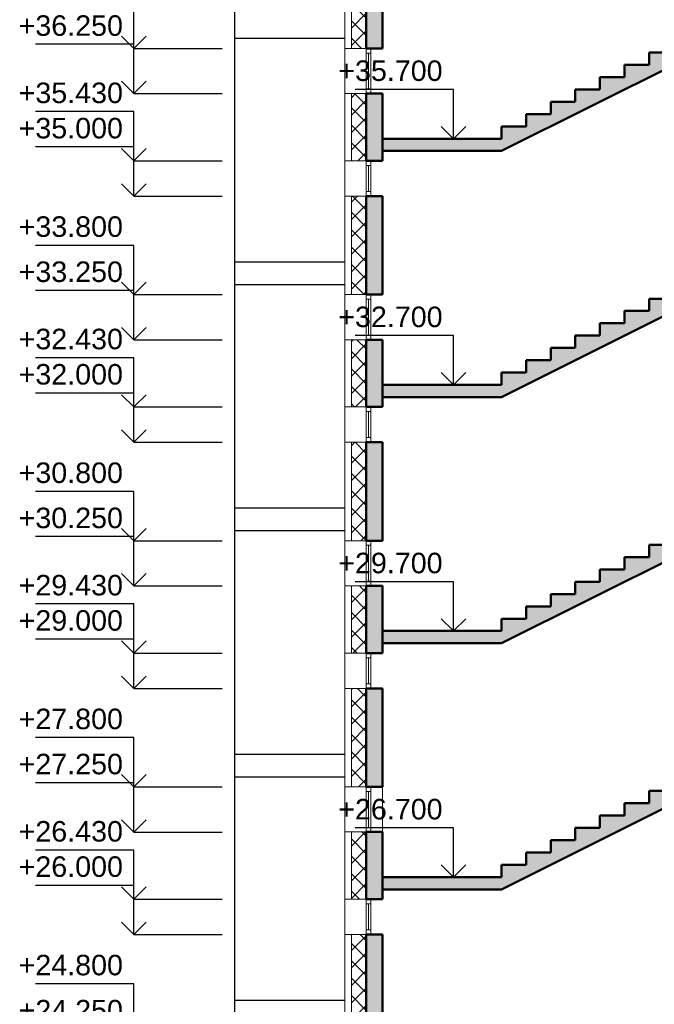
# Model space of a CAD drawing. Header units: millimetres. Extents: x 263826 to 1718326, y -423071 to 70137.
# Tile 264 of 486: x 522110 to 529847, y -65281 to -53281. Entities that reach past the tile are written whole.
import ezdxf

# ---------------------------------------------------------------- set-up
doc = ezdxf.new("R2010")
doc.units = ezdxf.units.MM
doc.layers.add('Standard', color=7, linetype='Continuous', lineweight=25)
doc.styles.add('ARIAL', font='arial.ttf')
pattern_1 = [(45, (277473.13, 108835.89), (-106.06602, 106.06602), []), (135, (277473.13, 108835.89), (-106.06602, -106.06602), [])]

# ---------------------------------------------------------------- blocks, each defined once
blk = doc.blocks.new('СЛОЖНЫЙ_ОБЪЕКТ_67')
at = {"layer": 'Standard', "linetype": 'Continuous', "lineweight": 25, "true_color": 0xf1f1f1, "transparency": 33554687}
blk.add_hatch(color=7, dxfattribs=at).paths.add_polyline_path([(253211, -162217), (252911, -162217), (252911, -162367), (252611, -162367), (252611, -162517), (252311, -162517), (252311, -162667), (252011, -162667), (252011, -162817), (251711, -162817), (251711, -162967), (251411, -162967), (251411, -163117), (251111, -163117), (251111, -163267), (250811, -163267), (250811, -163417), (250511, -163417), (250511, -163567), (249061, -163567), (249061, -163717), (250511, -163717), (253251, -162347), (253211, -162367)])
at = {"layer": 'Standard', "color": 7, "linetype": 'Continuous', "lineweight": 50, "transparency": 33554687}
for p, q in [((253211, -162217), (252911, -162217)), ((252911, -162217), (252911, -162367)), ((250511, -163717), (253251, -162347)), ((252911, -162367), (252611, -162367)), ((252611, -162367), (252611, -162517)), ((252611, -162517), (252311, -162517)), ((252311, -162517), (252311, -162667)), ((252311, -162667), (252011, -162667)), ((252011, -162667), (252011, -162817)), ((252011, -162817), (251711, -162817)), ((251711, -162817), (251711, -162967)), ((251711, -162967), (251411, -162967)), ((251411, -162967), (251411, -163117)), ((251411, -163117), (251111, -163117)), ((251111, -163117), (251111, -163267)), ((251111, -163267), (250811, -163267)), ((250811, -163267), (250811, -163417)), ((250811, -163417), (250511, -163417)), ((250511, -163417), (250511, -163567)), ((250511, -163567), (250511, -163417)), ((250511, -163567), (249061, -163567)), ((250511, -163717), (249061, -163717))]:
    blk.add_line(p, q, dxfattribs=at)
blk = doc.blocks.new('СЛОЖНЫЙ_ОБЪЕКТ_68')
at = {"layer": 'Standard', "linetype": 'Continuous', "lineweight": 25, "true_color": 0xf1f1f1, "transparency": 33554687}
blk.add_hatch(color=7, dxfattribs=at).paths.add_polyline_path([(253211, -165217), (252911, -165217), (252911, -165367), (252611, -165367), (252611, -165517), (252311, -165517), (252311, -165667), (252011, -165667), (252011, -165817), (251711, -165817), (251711, -165967), (251411, -165967), (251411, -166117), (251111, -166117), (251111, -166267), (250811, -166267), (250811, -166417), (250511, -166417), (250511, -166567), (249061, -166567), (249061, -166717), (250511, -166717), (253251, -165347), (253211, -165367)])
at = {"layer": 'Standard', "color": 7, "linetype": 'Continuous', "lineweight": 50, "transparency": 33554687}
for p, q in [((253211, -165217), (252911, -165217)), ((252911, -165217), (252911, -165367)), ((250511, -166717), (253251, -165347)), ((252911, -165367), (252611, -165367)), ((252611, -165367), (252611, -165517)), ((252611, -165517), (252311, -165517)), ((252311, -165517), (252311, -165667)), ((252311, -165667), (252011, -165667)), ((252011, -165667), (252011, -165817)), ((252011, -165817), (251711, -165817)), ((251711, -165817), (251711, -165967)), ((251711, -165967), (251411, -165967)), ((251411, -165967), (251411, -166117)), ((251411, -166117), (251111, -166117)), ((251111, -166117), (251111, -166267)), ((251111, -166267), (250811, -166267)), ((250811, -166267), (250811, -166417)), ((250811, -166417), (250511, -166417)), ((250511, -166417), (250511, -166567)), ((250511, -166567), (250511, -166417)), ((250511, -166567), (249061, -166567)), ((250511, -166717), (249061, -166717))]:
    blk.add_line(p, q, dxfattribs=at)
blk = doc.blocks.new('СЛОЖНЫЙ_ОБЪЕКТ_69')
at = {"layer": 'Standard', "linetype": 'Continuous', "lineweight": 25, "true_color": 0xf1f1f1, "transparency": 33554687}
blk.add_hatch(color=7, dxfattribs=at).paths.add_polyline_path([(253211, -168217), (252911, -168217), (252911, -168367), (252611, -168367), (252611, -168517), (252311, -168517), (252311, -168667), (252011, -168667), (252011, -168817), (251711, -168817), (251711, -168967), (251411, -168967), (251411, -169117), (251111, -169117), (251111, -169267), (250811, -169267), (250811, -169417), (250511, -169417), (250511, -169567), (249061, -169567), (249061, -169717), (250511, -169717), (253251, -168347), (253211, -168367)])
at = {"layer": 'Standard', "color": 7, "linetype": 'Continuous', "lineweight": 50, "transparency": 33554687}
for p, q in [((253211, -168217), (252911, -168217)), ((252911, -168217), (252911, -168367)), ((250511, -169717), (253251, -168347)), ((252911, -168367), (252611, -168367)), ((252611, -168367), (252611, -168517)), ((252611, -168517), (252311, -168517)), ((252311, -168517), (252311, -168667)), ((252311, -168667), (252011, -168667)), ((252011, -168667), (252011, -168817)), ((252011, -168817), (251711, -168817)), ((251711, -168817), (251711, -168967)), ((251711, -168967), (251411, -168967)), ((251411, -168967), (251411, -169117)), ((251411, -169117), (251111, -169117)), ((251111, -169117), (251111, -169267)), ((251111, -169267), (250811, -169267)), ((250811, -169267), (250811, -169417)), ((250811, -169417), (250511, -169417)), ((250511, -169417), (250511, -169567)), ((250511, -169567), (250511, -169417)), ((250511, -169567), (249061, -169567)), ((250511, -169717), (249061, -169717))]:
    blk.add_line(p, q, dxfattribs=at)
blk = doc.blocks.new('СЛОЖНЫЙ_ОБЪЕКТ_70')
at = {"layer": 'Standard', "linetype": 'Continuous', "lineweight": 25, "true_color": 0xf1f1f1, "transparency": 33554687}
blk.add_hatch(color=7, dxfattribs=at).paths.add_polyline_path([(253211, -171217), (252911, -171217), (252911, -171367), (252611, -171367), (252611, -171517), (252311, -171517), (252311, -171667), (252011, -171667), (252011, -171817), (251711, -171817), (251711, -171967), (251411, -171967), (251411, -172117), (251111, -172117), (251111, -172267), (250811, -172267), (250811, -172417), (250511, -172417), (250511, -172567), (249061, -172567), (249061, -172717), (250511, -172717), (253251, -171347), (253211, -171367)])
at = {"layer": 'Standard', "color": 7, "linetype": 'Continuous', "lineweight": 50, "transparency": 33554687}
for p, q in [((253211, -171217), (252911, -171217)), ((252911, -171217), (252911, -171367)), ((250511, -172717), (253251, -171347)), ((252911, -171367), (252611, -171367)), ((252611, -171367), (252611, -171517)), ((252611, -171517), (252311, -171517)), ((252311, -171517), (252311, -171667)), ((252311, -171667), (252011, -171667)), ((252011, -171667), (252011, -171817)), ((252011, -171817), (251711, -171817)), ((251711, -171817), (251711, -171967)), ((251711, -171967), (251411, -171967)), ((251411, -171967), (251411, -172117)), ((251411, -172117), (251111, -172117)), ((251111, -172117), (251111, -172267)), ((251111, -172267), (250811, -172267)), ((250811, -172267), (250811, -172417)), ((250811, -172417), (250511, -172417)), ((250511, -172417), (250511, -172567)), ((250511, -172567), (250511, -172417)), ((250511, -172567), (249061, -172567)), ((250511, -172717), (249061, -172717))]:
    blk.add_line(p, q, dxfattribs=at)
blk = doc.blocks.new('COMPLEX_ELEVATIONDIM_6')
at = {"layer": 'Standard', "color": 7, "linetype": 'Continuous', "lineweight": 25, "transparency": 33554687}
for p, q in [((246030, -162467), (246030, -161867)), ((246030, -162467), (245880, -162317)), ((246030, -162467), (246180, -162317)), ((246030, -162417), (244830, -162417)), ((246030, -163017), (246030, -162417)), ((246030, -162467), (246030, -162467)), ((246030, -162467), (246030, -162467)), ((246030, -162467), (247104, -162467)), ((246030, -162467), (246030, -162467)), ((246030, -162467), (246030, -162467)), ((246030, -163017), (245880, -162867)), ((246030, -163017), (246180, -162867)), ((246030, -163017), (246030, -163017)), ((246030, -163017), (246030, -163017)), ((246030, -163017), (247104, -163017)), ((246030, -163017), (246030, -163017)), ((246030, -163017), (246030, -163017)), ((246030, -163237), (244830, -163237)), ((246030, -163837), (246030, -163237)), ((246030, -163667), (244830, -163667)), ((246030, -164267), (246030, -163667)), ((246030, -163837), (245880, -163687)), ((246030, -163837), (246180, -163687)), ((246030, -163837), (246030, -163837)), ((246030, -163837), (246030, -163837)), ((246030, -163837), (247104, -163837)), ((246030, -163837), (246030, -163837)), ((246030, -163837), (246030, -163837)), ((246030, -164267), (245880, -164117)), ((246030, -164267), (246180, -164117)), ((246030, -164267), (246030, -164267)), ((246030, -164267), (246030, -164267)), ((246030, -164267), (247104, -164267)), ((246030, -164267), (246030, -164267)), ((246030, -164267), (246030, -164267)), ((246030, -164867), (244830, -164867)), ((246030, -165467), (246030, -164867)), ((246030, -165467), (245880, -165317)), ((246030, -165467), (246180, -165317)), ((246030, -165417), (244830, -165417)), ((246030, -166017), (246030, -165417)), ((246030, -165467), (246030, -165467)), ((246030, -165467), (246030, -165467)), ((246030, -165467), (247104, -165467)), ((246030, -165467), (246030, -165467)), ((246030, -165467), (246030, -165467)), ((246030, -166017), (245880, -165867)), ((246030, -166017), (246180, -165867)), ((246030, -166017), (246030, -166017)), ((246030, -166017), (246030, -166017)), ((246030, -166017), (247104, -166017)), ((246030, -166017), (246030, -166017)), ((246030, -166017), (246030, -166017)), ((246030, -166237), (244830, -166237)), ((246030, -166837), (246030, -166237)), ((246030, -166667), (244830, -166667)), ((246030, -167267), (246030, -166667)), ((246030, -166837), (245880, -166687)), ((246030, -166837), (246180, -166687)), ((246030, -166837), (246030, -166837)), ((246030, -166837), (246030, -166837)), ((246030, -166837), (247104, -166837)), ((246030, -166837), (246030, -166837)), ((246030, -166837), (246030, -166837)), ((246030, -167267), (245880, -167117)), ((246030, -167267), (246180, -167117)), ((246030, -167267), (246030, -167267)), ((246030, -167267), (246030, -167267)), ((246030, -167267), (247104, -167267)), ((246030, -167267), (246030, -167267)), ((246030, -167267), (246030, -167267)), ((246030, -167867), (244830, -167867)), ((246030, -168467), (246030, -167867)), ((246030, -168467), (245880, -168317)), ((246030, -168467), (246180, -168317)), ((246030, -168417), (244830, -168417)), ((246030, -169017), (246030, -168417)), ((246030, -168467), (246030, -168467)), ((246030, -168467), (246030, -168467)), ((246030, -168467), (247104, -168467)), ((246030, -168467), (246030, -168467)), ((246030, -168467), (246030, -168467)), ((246030, -169017), (245880, -168867)), ((246030, -169017), (246180, -168867)), ((246030, -169017), (246030, -169017)), ((246030, -169017), (246030, -169017)), ((246030, -169017), (247104, -169017)), ((246030, -169017), (246030, -169017)), ((246030, -169017), (246030, -169017)), ((246030, -169237), (244830, -169237)), ((246030, -169837), (246030, -169237)), ((246030, -169667), (244830, -169667)), ((246030, -170267), (246030, -169667)), ((246030, -169837), (245880, -169687)), ((246030, -169837), (246180, -169687)), ((246030, -169837), (246030, -169837)), ((246030, -169837), (246030, -169837)), ((246030, -169837), (247104, -169837)), ((246030, -169837), (246030, -169837)), ((246030, -169837), (246030, -169837)), ((246030, -170267), (245880, -170117)), ((246030, -170267), (246180, -170117)), ((246030, -170267), (246030, -170267)), ((246030, -170267), (246030, -170267)), ((246030, -170267), (247104, -170267)), ((246030, -170267), (246030, -170267)), ((246030, -170267), (246030, -170267)), ((246030, -170867), (244830, -170867)), ((246030, -171467), (246030, -170867)), ((246030, -171467), (245880, -171317)), ((246030, -171467), (246180, -171317)), ((246030, -171417), (244830, -171417)), ((246030, -172017), (246030, -171417)), ((246030, -171467), (246030, -171467)), ((246030, -171467), (246030, -171467)), ((246030, -171467), (247104, -171467)), ((246030, -171467), (246030, -171467)), ((246030, -171467), (246030, -171467)), ((246030, -172017), (245880, -171867)), ((246030, -172017), (246180, -171867)), ((246030, -172017), (246030, -172017)), ((246030, -172017), (246030, -172017)), ((246030, -172017), (247104, -172017)), ((246030, -172017), (246030, -172017)), ((246030, -172017), (246030, -172017)), ((246030, -172237), (244830, -172237)), ((246030, -172837), (246030, -172237)), ((246030, -172667), (244830, -172667)), ((246030, -173267), (246030, -172667)), ((246030, -172837), (245880, -172687)), ((246030, -172837), (246180, -172687)), ((246030, -172837), (246030, -172837)), ((246030, -172837), (246030, -172837)), ((246030, -172837), (247104, -172837)), ((246030, -172837), (246030, -172837)), ((246030, -172837), (246030, -172837)), ((246030, -173267), (245880, -173117)), ((246030, -173267), (246180, -173117)), ((246030, -173267), (246030, -173267)), ((246030, -173267), (246030, -173267)), ((246030, -173267), (247104, -173267)), ((246030, -173267), (246030, -173267)), ((246030, -173267), (246030, -173267)), ((246030, -173867), (244830, -173867)), ((246030, -174467), (246030, -173867))]:
    blk.add_line(p, q, dxfattribs=at)
at = {"layer": 'Standard', "color": 7, "linetype": 'Continuous', "lineweight": 25, "transparency": 33554687, "char_height": 250, "width": 1396.45, "attachment_point": 7, "style": 'ARIAL'}
for s, insert in [('\\W1.00;+36.250', (244624, -162317)), ('\\W1.00;+35.430', (244624, -163137)), ('\\W1.00;+35.000', (244624, -163567)), ('\\W1.00;+33.800', (244624, -164767)), ('\\W1.00;+33.250', (244624, -165317)), ('\\W1.00;+32.430', (244624, -166137)), ('\\W1.00;+32.000', (244624, -166567)), ('\\W1.00;+30.800', (244624, -167767)), ('\\W1.00;+30.250', (244624, -168317)), ('\\W1.00;+29.430', (244624, -169137)), ('\\W1.00;+29.000', (244624, -169567)), ('\\W1.00;+27.800', (244624, -170767)), ('\\W1.00;+27.250', (244624, -171317)), ('\\W1.00;+26.430', (244624, -172137)), ('\\W1.00;+26.000', (244624, -172567)), ('\\W1.00;+24.800', (244624, -173767)), ('\\W1.00;+24.250', (244624, -174317))]:
    blk.add_mtext(s, dxfattribs=dict(at, insert=insert))
blk = doc.blocks.new('COMPLEX_ELEVATIONDIM_7')
at = {"layer": 'Standard', "color": 7, "linetype": 'Continuous', "lineweight": 25, "transparency": 33554687}
for p, q in [((249927, -162967), (248727, -162967)), ((249927, -163567), (249927, -162967)), ((249927, -163567), (249777, -163417)), ((249927, -163567), (250077, -163417)), ((249927, -163567), (249927, -163567)), ((249927, -163567), (249927, -163567)), ((249927, -163567), (249927, -163567)), ((249927, -163567), (249927, -163567)), ((249927, -165967), (248727, -165967)), ((249927, -166567), (249927, -165967)), ((249927, -166567), (249777, -166417)), ((249927, -166567), (250077, -166417)), ((249927, -166567), (249927, -166567)), ((249927, -166567), (249927, -166567)), ((249927, -166567), (249927, -166567)), ((249927, -166567), (249927, -166567)), ((249927, -168967), (248727, -168967)), ((249927, -169567), (249927, -168967)), ((249927, -169567), (249777, -169417)), ((249927, -169567), (250077, -169417)), ((249927, -169567), (249927, -169567)), ((249927, -169567), (249927, -169567)), ((249927, -169567), (249927, -169567)), ((249927, -169567), (249927, -169567)), ((249927, -171967), (248727, -171967)), ((249927, -172567), (249927, -171967)), ((249927, -172567), (249777, -172417)), ((249927, -172567), (250077, -172417)), ((249927, -172567), (249927, -172567)), ((249927, -172567), (249927, -172567)), ((249927, -172567), (249927, -172567)), ((249927, -172567), (249927, -172567))]:
    blk.add_line(p, q, dxfattribs=at)
at = {"layer": 'Standard', "color": 7, "linetype": 'Continuous', "lineweight": 25, "transparency": 33554687, "char_height": 250, "width": 1396.45, "attachment_point": 7, "style": 'ARIAL'}
for s, insert in [('\\W1.00;+35.700', (248521, -162867)), ('\\W1.00;+32.700', (248521, -165867)), ('\\W1.00;+29.700', (248521, -168867)), ('\\W1.00;+26.700', (248521, -171867))]:
    blk.add_mtext(s, dxfattribs=dict(at, insert=insert))

msp = doc.modelspace()

# ---------------------------------------------------------------- hatches: boundary and pattern name
at = {"layer": 'Standard', "linetype": 'Continuous', "lineweight": 18, "transparency": 33554687}
h = msp.add_hatch(dxfattribs=at)
h.set_pattern_fill('__________6', color=41, scale=100, style=0, pattern_type=2)
h.set_pattern_definition(pattern_1)
h.paths.add_polyline_path([(526334.21797, -53630.92275), (526334.21797, -52430.92275), (526154.21797, -52430.92275), (526154.21797, -53630.92275)], flags=0)
at = {"layer": 'Standard', "linetype": 'Continuous', "lineweight": 25, "true_color": 0xf1f1f1, "transparency": 33554687}
for points in [[(526334.21797, -52430.92275), (526334.21797, -53630.92275), (526534.21797, -53630.92275), (526534.21797, -52430.92275)], [(526534.21797, -55000.93222), (526534.21797, -54180.92275), (526334.21797, -54180.92275), (526334.21797, -55000.93222)], [(526334.21797, -55430.92275), (526334.21797, -56630.92275), (526534.21797, -56630.92275), (526534.21797, -55430.92275)], [(526534.21797, -58000.93222), (526534.21797, -57180.92275), (526334.21797, -57180.92275), (526334.21797, -58000.93222)], [(526334.21797, -59630.92275), (526534.21797, -59630.92275), (526534.21797, -58430.93222), (526334.21797, -58430.93222)], [(526534.21797, -61000.93222), (526534.21797, -60180.92275), (526334.21797, -60180.92275), (526334.21797, -61000.93222)], [(526334.21797, -62630.92275), (526534.21797, -62630.92275), (526534.21797, -61430.93222), (526334.21797, -61430.93222)], [(526534.21797, -64000.93222), (526534.21797, -63180.92275), (526334.21797, -63180.92275), (526334.21797, -64000.93222)], [(526534.21797, -65630.92275), (526534.21797, -64430.93222), (526334.21797, -64430.93222), (526334.21797, -65630.92275)]]:
    msp.add_hatch(color=7, dxfattribs=at).paths.add_polyline_path(points)
at = {"layer": 'Standard', "linetype": 'Continuous', "lineweight": 18, "transparency": 33554687}
h = msp.add_hatch(dxfattribs=at)
h.set_pattern_fill('__________6', color=41, scale=100, style=0, pattern_type=2)
h.set_pattern_definition(pattern_1)
h.paths.add_polyline_path([(526154.21797, -55000.93222), (526334.21797, -55000.93222), (526334.21797, -54180.92275), (526154.21797, -54180.92275)], flags=0)
h = msp.add_hatch(dxfattribs=at)
h.set_pattern_fill('__________6', color=41, scale=100, style=0, pattern_type=2)
h.set_pattern_definition(pattern_1)
h.paths.add_polyline_path([(526334.21797, -56630.92275), (526334.21797, -55430.92275), (526154.21797, -55430.92275), (526154.21797, -56630.92275)], flags=0)
h = msp.add_hatch(dxfattribs=at)
h.set_pattern_fill('__________6', color=41, scale=100, style=0, pattern_type=2)
h.set_pattern_definition(pattern_1)
h.paths.add_polyline_path([(526154.21797, -58000.93222), (526334.21797, -58000.93222), (526334.21797, -57180.92275), (526154.21797, -57180.92275)], flags=0)
h = msp.add_hatch(dxfattribs=at)
h.set_pattern_fill('__________6', color=41, scale=100, style=0, pattern_type=2)
h.set_pattern_definition(pattern_1)
h.paths.add_polyline_path([(526334.21797, -59630.92275), (526334.21797, -58430.93222), (526154.21797, -58430.93222), (526154.21797, -59630.92275)], flags=0)
h = msp.add_hatch(dxfattribs=at)
h.set_pattern_fill('__________6', color=41, scale=100, style=0, pattern_type=2)
h.set_pattern_definition(pattern_1)
h.paths.add_polyline_path([(526334.21797, -61000.93222), (526334.21797, -60180.92275), (526154.21797, -60180.92275), (526154.21797, -61000.93222)], flags=0)
h = msp.add_hatch(dxfattribs=at)
h.set_pattern_fill('__________6', color=41, scale=100, style=0, pattern_type=2)
h.set_pattern_definition(pattern_1)
h.paths.add_polyline_path([(526334.21797, -62630.92275), (526334.21797, -61430.93222), (526154.21797, -61430.93222), (526154.21797, -62630.92275)], flags=0)
h = msp.add_hatch(dxfattribs=at)
h.set_pattern_fill('__________6', color=41, scale=100, style=0, pattern_type=2)
h.set_pattern_definition(pattern_1)
h.paths.add_polyline_path([(526334.21797, -64000.93222), (526334.21797, -63180.92275), (526154.21797, -63180.92275), (526154.21797, -64000.93222)], flags=0)
h = msp.add_hatch(dxfattribs=at)
h.set_pattern_fill('__________6', color=41, scale=100, style=0, pattern_type=2)
h.set_pattern_definition(pattern_1)
h.paths.add_polyline_path([(526154.21797, -65630.92275), (526334.21797, -65630.92275), (526334.21797, -64430.93222), (526154.21797, -64430.93222)], flags=0)

# ---------------------------------------------------------------- linework, layer by layer
at = {"layer": 'Standard', "color": 7, "linetype": 'Continuous', "lineweight": 25, "transparency": 33554687}
for p, q in [((524734.21831, -80510.92275), (524734.21831, -41930.92275)), ((526074.21797, -53510.92275), (524734.21831, -53510.92275)), ((526074.21797, -53510.92275), (524734.21831, -53510.92275)), ((524734.21831, -56230.92275), (526074.21797, -56230.92275)), ((526074.21797, -56510.92275), (524734.21831, -56510.92275)), ((526074.21797, -56510.92275), (524734.21831, -56510.92275)), ((524734.21831, -59229.92275), (526074.21797, -59229.92275)), ((526074.21797, -59510.92275), (524734.21831, -59510.92275)), ((526074.21797, -59510.92275), (524734.21831, -59510.92275)), ((524734.21831, -62230.92275), (526074.21797, -62230.92275)), ((526074.21797, -62510.92275), (524734.21831, -62510.92275)), ((526074.21797, -62510.92275), (524734.21831, -62510.92275)), ((524734.21831, -65230.92275), (526074.21797, -65230.92275))]:
    msp.add_line(p, q, dxfattribs=at)
at = {"layer": 'Standard', "color": 7, "linetype": 'Continuous', "lineweight": 13, "transparency": 33554687}
for p, q in [((526074.21797, -41930.92275), (526074.21797, -82000.93222)), ((526074.21797, -53630.92275), (526094.21797, -53630.92275)), ((526094.21797, -53630.92275), (526154.21797, -53630.92275)), ((526334.21797, -53630.92275), (526334.21797, -53686.92275)), ((526390.21797, -53686.92275), (526390.21797, -53630.92275)), ((526334.21797, -53686.92275), (526390.21797, -53686.92275)), ((526334.21797, -53686.92275), (526334.21797, -54124.92275)), ((526362.21797, -53686.92275), (526362.21797, -54124.92275)), ((526390.21797, -54124.92275), (526390.21797, -53686.92275)), ((526094.21797, -54180.92275), (526074.21797, -54180.92275)), ((526154.21797, -54180.92275), (526094.21797, -54180.92275)), ((526334.21797, -54124.92275), (526334.21797, -54180.92275)), ((526390.21797, -54124.92275), (526334.21797, -54124.92275)), ((526390.21797, -54180.92275), (526390.21797, -54124.92275)), ((526074.21797, -55000.93222), (526094.21797, -55000.93222)), ((526094.21797, -55000.93222), (526154.21797, -55000.93222)), ((526334.21797, -55000.93222), (526334.21797, -55056.93222)), ((526334.21797, -55056.93222), (526390.21797, -55056.93222)), ((526334.21797, -55056.93222), (526334.21797, -55374.92275)), ((526362.21797, -55056.93222), (526362.21797, -55374.92275)), ((526390.21797, -55056.93222), (526390.21797, -55000.93222)), ((526390.21797, -55374.92275), (526390.21797, -55056.93222)), ((526094.21797, -55430.92275), (526074.21797, -55430.92275)), ((526154.21797, -55430.92275), (526094.21797, -55430.92275)), ((526334.21797, -55374.92275), (526334.21797, -55430.92275)), ((526390.21797, -55374.92275), (526334.21797, -55374.92275)), ((526390.21797, -55430.92275), (526390.21797, -55374.92275)), ((526074.21797, -56630.92275), (526094.21797, -56630.92275)), ((526094.21797, -56630.92275), (526154.21797, -56630.92275)), ((526334.21797, -56630.92275), (526334.21797, -56686.92275)), ((526390.21797, -56686.92275), (526390.21797, -56630.92275)), ((526334.21797, -56686.92275), (526390.21797, -56686.92275)), ((526334.21797, -56686.92275), (526334.21797, -57124.92275)), ((526362.21797, -56686.92275), (526362.21797, -57124.92275)), ((526390.21797, -57124.92275), (526390.21797, -56686.92275)), ((526094.21797, -57180.92275), (526074.21797, -57180.92275)), ((526154.21797, -57180.92275), (526094.21797, -57180.92275)), ((526334.21797, -57124.92275), (526334.21797, -57180.92275)), ((526390.21797, -57124.92275), (526334.21797, -57124.92275)), ((526390.21797, -57180.92275), (526390.21797, -57124.92275)), ((526074.21797, -58000.93222), (526094.21797, -58000.93222)), ((526094.21797, -58000.93222), (526154.21797, -58000.93222)), ((526334.21797, -58000.93222), (526334.21797, -58056.93222)), ((526334.21797, -58056.93222), (526390.21797, -58056.93222)), ((526334.21797, -58056.93222), (526334.21797, -58374.93222)), ((526362.21797, -58056.93222), (526362.21797, -58374.93222)), ((526390.21797, -58056.93222), (526390.21797, -58000.93222)), ((526390.21797, -58374.93222), (526390.21797, -58056.93222)), ((526094.21797, -58430.93222), (526074.21797, -58430.93222)), ((526154.21797, -58430.93222), (526094.21797, -58430.93222)), ((526334.21797, -58374.93222), (526334.21797, -58430.93222)), ((526390.21797, -58374.93222), (526334.21797, -58374.93222)), ((526390.21797, -58430.93222), (526390.21797, -58374.93222)), ((526074.21797, -59630.92275), (526094.21797, -59630.92275)), ((526094.21797, -59630.92275), (526154.21797, -59630.92275)), ((526334.21797, -59630.92275), (526334.21797, -59686.92275)), ((526390.21797, -59686.92275), (526390.21797, -59630.92275)), ((526334.21797, -59686.92275), (526390.21797, -59686.92275)), ((526334.21797, -59686.92275), (526334.21797, -60124.92275)), ((526362.21797, -59686.92275), (526362.21797, -60124.92275)), ((526390.21797, -60124.92275), (526390.21797, -59686.92275)), ((526094.21797, -60180.92275), (526074.21797, -60180.92275)), ((526154.21797, -60180.92275), (526094.21797, -60180.92275)), ((526334.21797, -60124.92275), (526334.21797, -60180.92275)), ((526390.21797, -60124.92275), (526334.21797, -60124.92275)), ((526390.21797, -60180.92275), (526390.21797, -60124.92275)), ((526074.21797, -61000.93222), (526094.21797, -61000.93222)), ((526094.21797, -61000.93222), (526154.21797, -61000.93222)), ((526334.21797, -61000.93222), (526334.21797, -61056.93222)), ((526334.21797, -61056.93222), (526390.21797, -61056.93222)), ((526334.21797, -61056.93222), (526334.21797, -61374.93222)), ((526362.21797, -61056.93222), (526362.21797, -61374.93222)), ((526390.21797, -61056.93222), (526390.21797, -61000.93222)), ((526390.21797, -61374.93222), (526390.21797, -61056.93222)), ((526094.21797, -61430.93222), (526074.21797, -61430.93222)), ((526154.21797, -61430.93222), (526094.21797, -61430.93222)), ((526334.21797, -61374.93222), (526334.21797, -61430.93222)), ((526390.21797, -61374.93222), (526334.21797, -61374.93222)), ((526390.21797, -61430.93222), (526390.21797, -61374.93222)), ((526074.21797, -62630.92275), (526094.21797, -62630.92275)), ((526094.21797, -62630.92275), (526154.21797, -62630.92275)), ((526334.21797, -62630.92275), (526334.21797, -62686.92275)), ((526390.21797, -62686.92275), (526390.21797, -62630.92275)), ((526534.21797, -63180.92275), (526534.21797, -62630.92275)), ((526334.21797, -62686.92275), (526390.21797, -62686.92275)), ((526334.21797, -62686.92275), (526334.21797, -63124.92275)), ((526362.21797, -62686.92275), (526362.21797, -63124.92275)), ((526390.21797, -63124.92275), (526390.21797, -62686.92275)), ((526094.21797, -63180.92275), (526074.21797, -63180.92275)), ((526154.21797, -63180.92275), (526094.21797, -63180.92275)), ((526334.21797, -63124.92275), (526334.21797, -63180.92275)), ((526390.21797, -63124.92275), (526334.21797, -63124.92275)), ((526390.21797, -63180.92275), (526390.21797, -63124.92275)), ((526074.21797, -64000.93222), (526094.21797, -64000.93222)), ((526094.21797, -64000.93222), (526154.21797, -64000.93222)), ((526334.21797, -64000.93222), (526334.21797, -64056.93222)), ((526334.21797, -64056.93222), (526390.21797, -64056.93222)), ((526334.21797, -64056.93222), (526334.21797, -64374.93222)), ((526362.21797, -64056.93222), (526362.21797, -64374.93222)), ((526390.21797, -64056.93222), (526390.21797, -64000.93222)), ((526390.21797, -64374.93222), (526390.21797, -64056.93222)), ((526094.21797, -64430.93222), (526074.21797, -64430.93222)), ((526154.21797, -64430.93222), (526094.21797, -64430.93222)), ((526334.21797, -64374.93222), (526334.21797, -64430.93222)), ((526390.21797, -64374.93222), (526334.21797, -64374.93222)), ((526390.21797, -64430.93222), (526390.21797, -64374.93222))]:
    msp.add_line(p, q, dxfattribs=at)
at = {"layer": 'Standard', "color": 41, "linetype": 'Continuous', "lineweight": 13, "transparency": 33554687}
for p, q in [((526154.21797, -52430.92275), (526154.21797, -53630.92275)), ((526154.21797, -53630.92275), (526334.21775, -53630.92275)), ((526334.21775, -54180.92275), (526154.21797, -54180.92275)), ((526154.21797, -54180.92275), (526154.21797, -55000.93222)), ((526154.21797, -55000.93222), (526334.21775, -55000.93222)), ((526334.21775, -55430.92275), (526154.21797, -55430.92275)), ((526154.21797, -55430.92275), (526154.21797, -56630.92275)), ((526154.21797, -56630.92275), (526334.21775, -56630.92275)), ((526334.21775, -57180.92275), (526154.21797, -57180.92275)), ((526154.21797, -57180.92275), (526154.21797, -58000.93222)), ((526154.21797, -58000.93222), (526334.21775, -58000.93222)), ((526334.21775, -58430.93222), (526154.21797, -58430.93222)), ((526154.21797, -58430.93222), (526154.21797, -59630.92275)), ((526154.21797, -59630.92275), (526334.21775, -59630.92275)), ((526334.21775, -60180.92275), (526154.21797, -60180.92275)), ((526154.21797, -60180.92275), (526154.21797, -61000.93222)), ((526154.21797, -61000.93222), (526334.21775, -61000.93222)), ((526334.21775, -61430.93222), (526154.21797, -61430.93222)), ((526154.21797, -61430.93222), (526154.21797, -62630.92275)), ((526154.21797, -62630.92275), (526334.21775, -62630.92275)), ((526334.21775, -63180.92275), (526154.21797, -63180.92275)), ((526154.21797, -63180.92275), (526154.21797, -64000.93222)), ((526154.21797, -64000.93222), (526334.21775, -64000.93222)), ((526334.21775, -64430.93222), (526154.21797, -64430.93222)), ((526154.21797, -64430.93222), (526154.21797, -65630.92275))]:
    msp.add_line(p, q, dxfattribs=at)
at = {"layer": 'Standard', "color": 7, "linetype": 'Continuous', "lineweight": 50, "transparency": 33554687}
for p, q in [((526334.21797, -52430.92275), (526334.21797, -53630.92275)), ((526534.21797, -53630.92275), (526534.21797, -52430.92275)), ((526334.21797, -53630.92275), (526390.21797, -53630.92275)), ((526390.21797, -53630.92275), (526534.21797, -53630.92275)), ((526390.21797, -54180.92275), (526334.21797, -54180.92275)), ((526334.21797, -54180.92275), (526334.21797, -55000.93222)), ((526534.21797, -54180.92275), (526390.21797, -54180.92275)), ((526534.21797, -55000.93222), (526534.21797, -54180.92275)), ((526334.21797, -55000.93222), (526390.21797, -55000.93222)), ((526390.21797, -55000.93222), (526534.21797, -55000.93222)), ((526390.21797, -55430.92275), (526334.21797, -55430.92275)), ((526334.21797, -55430.92275), (526334.21797, -56630.92275)), ((526534.21797, -55430.92275), (526390.21797, -55430.92275)), ((526534.21797, -56630.92275), (526534.21797, -55430.92275)), ((526334.21797, -56630.92275), (526390.21797, -56630.92275)), ((526390.21797, -56630.92275), (526534.21797, -56630.92275)), ((526390.21797, -57180.92275), (526334.21797, -57180.92275)), ((526334.21797, -57180.92275), (526334.21797, -58000.93222)), ((526534.21797, -57180.92275), (526390.21797, -57180.92275)), ((526534.21797, -58000.93222), (526534.21797, -57180.92275)), ((526334.21797, -58000.93222), (526390.21797, -58000.93222)), ((526390.21797, -58000.93222), (526534.21797, -58000.93222)), ((526390.21797, -58430.93222), (526334.21797, -58430.93222)), ((526334.21797, -58430.93222), (526334.21797, -59630.92275)), ((526534.21797, -58430.93222), (526390.21797, -58430.93222)), ((526534.21797, -59630.92275), (526534.21797, -58430.93222)), ((526334.21797, -59630.92275), (526390.21797, -59630.92275)), ((526390.21797, -59630.92275), (526534.21797, -59630.92275)), ((526390.21797, -60180.92275), (526334.21797, -60180.92275)), ((526334.21797, -60180.92275), (526334.21797, -61000.93222)), ((526534.21797, -60180.92275), (526390.21797, -60180.92275)), ((526534.21797, -61000.93222), (526534.21797, -60180.92275)), ((526334.21797, -61000.93222), (526390.21797, -61000.93222)), ((526390.21797, -61000.93222), (526534.21797, -61000.93222)), ((526390.21797, -61430.93222), (526334.21797, -61430.93222)), ((526334.21797, -61430.93222), (526334.21797, -62630.92275)), ((526534.21797, -61430.93222), (526390.21797, -61430.93222)), ((526534.21797, -62630.92275), (526534.21797, -61430.93222)), ((526334.21797, -62630.92275), (526390.21797, -62630.92275)), ((526390.21797, -62630.92275), (526534.21797, -62630.92275)), ((526390.21797, -63180.92275), (526334.21797, -63180.92275)), ((526334.21797, -63180.92275), (526334.21797, -64000.93222)), ((526534.21797, -63180.92275), (526390.21797, -63180.92275)), ((526534.21797, -64000.93222), (526534.21797, -63180.92275)), ((526334.21797, -64000.93222), (526390.21797, -64000.93222)), ((526390.21797, -64000.93222), (526534.21797, -64000.93222)), ((526390.21797, -64430.93222), (526334.21797, -64430.93222)), ((526334.21797, -64430.93222), (526334.21797, -65630.92275)), ((526534.21797, -64430.93222), (526390.21797, -64430.93222)), ((526534.21797, -65630.92275), (526534.21797, -64430.93222))]:
    msp.add_line(p, q, dxfattribs=at)

# ---------------------------------------------------------------- block references
at = {"layer": 'Standard', "color": 7, "linetype": 'Continuous', "lineweight": 25, "transparency": 33554687}
for name in ['COMPLEX_ELEVATIONDIM_6', 'COMPLEX_ELEVATIONDIM_7']:
    msp.add_blockref(name, (277473.13288, 108835.88877), dxfattribs=at)
at = {"layer": 'Standard', "color": 7, "linetype": 'Continuous', "lineweight": 50, "transparency": 33554687}
for name in ['СЛОЖНЫЙ_ОБЪЕКТ_67', 'СЛОЖНЫЙ_ОБЪЕКТ_68', 'СЛОЖНЫЙ_ОБЪЕКТ_69', 'СЛОЖНЫЙ_ОБЪЕКТ_70']:
    msp.add_blockref(name, (277473.13288, 108835.88877), dxfattribs=at)

doc.saveas('drawing.dxf')
